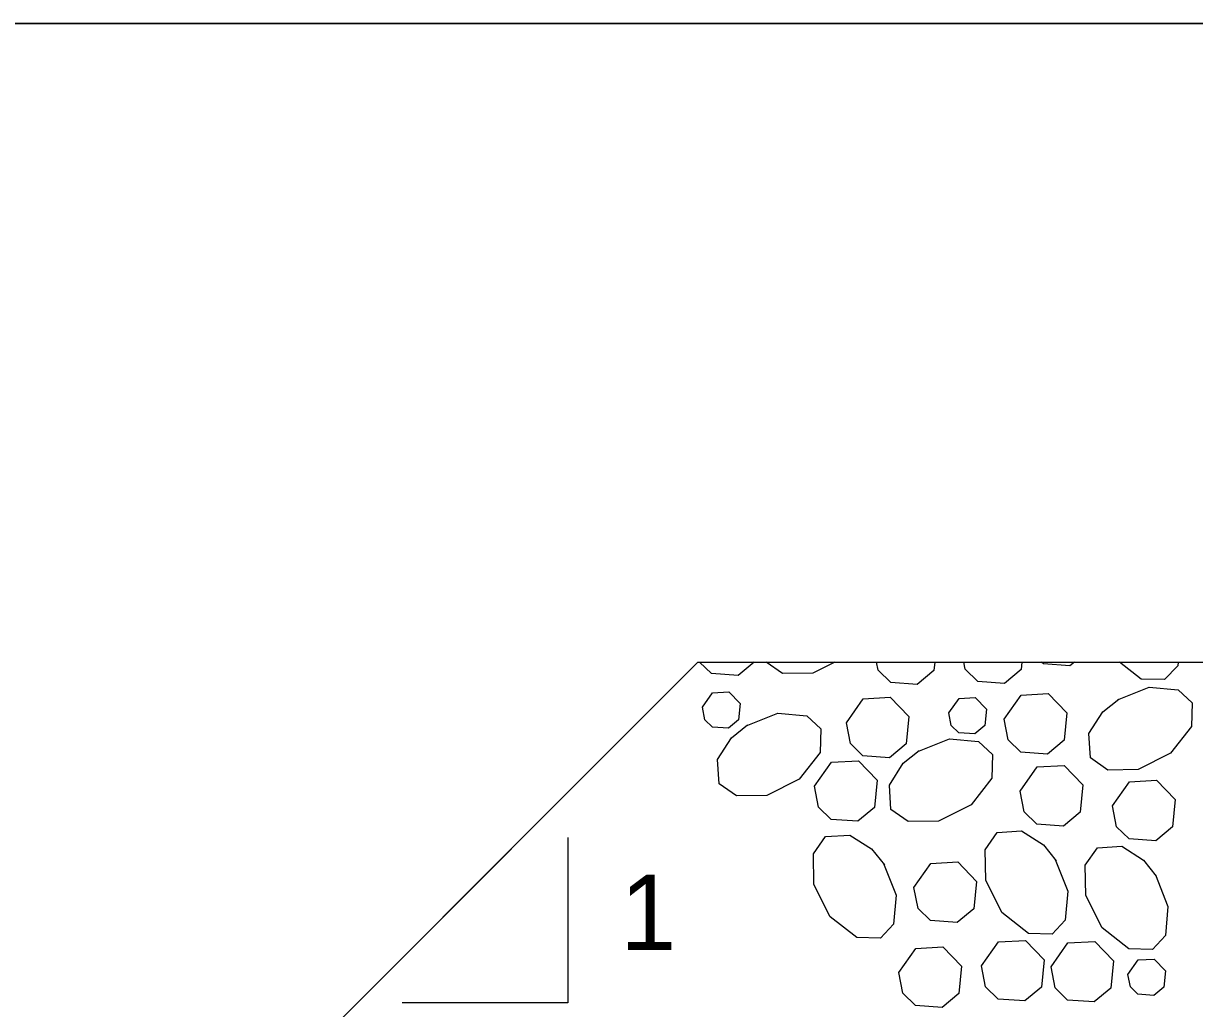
# Model space of a CAD drawing. Extents: x 636530 to 644067, y 294168 to 299122.
# Drawn here: x 643508.29 to 643554.89, y 296410.63 to 296449.82 of the extents above; entities that cross this region are included whole.
import ezdxf

# ---------------------------------------------------------------- set-up
doc = ezdxf.new("R2010")
doc.units = 0
doc.layers.add('1', color=7, linetype='Continuous')

msp = doc.modelspace()

# ---------------------------------------------------------------- linework, layer by layer
at = {"layer": '1'}
for p, q in [((643439.562, 296449.818), (643590.105, 296449.818)), ((643514.811, 296404.098), (643535.129, 296424.416)), ((643535.129, 296424.416), (643590.105, 296424.416)), ((643529.944, 296417.445), (643529.944, 296410.86)), ((643529.944, 296410.86), (643523.359, 296410.86))]:
    msp.add_line(p, q, dxfattribs=at)
msp.add_lwpolyline([(643584.933, 296432.575), (643590.105, 296435.108), (643590.105, 296449.818), (643439.562, 296449.818), (643439.562, 296447.913), (643438.611, 296447.913), (643438.611, 296404.098), (643514.811, 296404.098), (643535.129, 296424.416), (643590.105, 296424.416), (643590.105, 296431.589), (643595.065, 296433.945)], close=True, dxfattribs=at)
for points in [[(643537.363, 296424.416), (643536.722, 296423.883), (643535.662, 296423.959), (643535.191, 296424.416)], [(643540.575, 296424.416), (643539.701, 296423.979), (643538.487, 296423.957), (643537.842, 296424.416)], [(643544.552, 296424.416), (643544.519, 296424.079), (643543.856, 296423.528), (643542.796, 296423.605), (643542.297, 296424.088), (643542.234, 296424.416)], [(643548.017, 296424.416), (643547.987, 296424.119), (643547.324, 296423.567), (643546.264, 296423.644), (643545.766, 296424.128), (643545.71, 296424.416)], [(643550.108, 296424.416), (643549.931, 296424.269), (643548.872, 296424.346), (643548.8, 296424.416)], [(643554.231, 296424.416), (643554.218, 296424.272), (643553.696, 296423.723), (643552.759, 296423.74), (643551.895, 296424.416)], [(643551.826, 296422.914), (643553.084, 296423.412), (643554.239, 296423.313), (643554.788, 296422.791), (643554.771, 296421.853), (643553.937, 296420.788), (643552.649, 296420.144), (643551.435, 296420.123), (643550.752, 296420.608), (643550.687, 296421.575), (643551.242, 296422.44), (643551.877, 296422.946)], [(643535.307, 296422.618), (643535.711, 296423.192), (643536.355, 296423.228), (643536.802, 296422.764), (643536.738, 296422.114), (643536.34, 296421.783), (643535.704, 296421.829), (643535.405, 296422.119), (643535.308, 296422.618)], [(643541.032, 296422.004), (643541.705, 296422.96), (643542.778, 296423.022), (643543.524, 296422.248), (643543.416, 296421.164), (643542.753, 296420.612), (643541.693, 296420.689), (643541.195, 296421.173), (643541.033, 296422.004)], [(643545.111, 296422.397), (643545.515, 296422.971), (643546.159, 296423.008), (643546.607, 296422.543), (643546.542, 296421.893), (643546.144, 296421.562), (643545.508, 296421.608), (643545.209, 296421.898), (643545.112, 296422.397)], [(643547.315, 296422.149), (643547.987, 296423.106), (643549.06, 296423.167), (643549.806, 296422.393), (643549.698, 296421.309), (643549.035, 296420.758), (643547.976, 296420.834), (643547.477, 296421.318), (643547.315, 296422.149)], [(643537.049, 296421.881), (643538.307, 296422.38), (643539.462, 296422.28), (643540.011, 296421.758), (643539.994, 296420.821), (643539.16, 296419.755), (643537.873, 296419.111), (643536.659, 296419.09), (643535.976, 296419.576), (643535.911, 296420.542), (643536.465, 296421.407), (643537.1, 296421.914)], [(643543.882, 296420.865), (643545.139, 296421.363), (643546.295, 296421.263), (643546.844, 296420.741), (643546.826, 296419.804), (643545.993, 296418.739), (643544.705, 296418.095), (643543.491, 296418.073), (643542.808, 296418.559), (643542.743, 296419.526), (643543.298, 296420.39), (643543.933, 296420.897)], [(643539.767, 296419.474), (643540.44, 296420.43), (643541.513, 296420.492), (643542.259, 296419.718), (643542.151, 296418.634), (643541.488, 296418.082), (643540.428, 296418.159), (643539.93, 296418.643), (643539.768, 296419.474)], [(643547.947, 296419.286), (643548.619, 296420.243), (643549.693, 296420.304), (643550.439, 296419.53), (643550.331, 296418.446), (643549.668, 296417.895), (643548.608, 296417.971), (643548.11, 296418.455), (643547.948, 296419.286)], [(643551.623, 296418.701), (643552.295, 296419.657), (643553.368, 296419.718), (643554.114, 296418.945), (643554.006, 296417.861), (643553.343, 296417.309), (643552.284, 296417.386), (643551.785, 296417.869), (643551.623, 296418.7)], [(643542.513, 296416.399), (643543.012, 296415.142), (643542.912, 296413.986), (643542.39, 296413.437), (643541.453, 296413.455), (643540.388, 296414.288), (643539.744, 296415.576), (643539.722, 296416.79), (643540.208, 296417.473), (643541.175, 296417.537), (643542.039, 296416.983), (643542.546, 296416.348)], [(643549.346, 296416.562), (643549.845, 296415.304), (643549.745, 296414.149), (643549.223, 296413.6), (643548.285, 296413.617), (643547.22, 296414.451), (643546.576, 296415.739), (643546.555, 296416.952), (643547.04, 296417.636), (643548.007, 296417.7), (643548.872, 296417.146), (643549.378, 296416.511)], [(643553.332, 296415.952), (643553.83, 296414.694), (643553.731, 296413.539), (643553.209, 296412.99), (643552.271, 296413.007), (643551.206, 296413.841), (643550.562, 296415.129), (643550.541, 296416.342), (643551.026, 296417.026), (643551.993, 296417.09), (643552.858, 296416.536), (643553.364, 296415.901)], [(643543.721, 296415.448), (643544.393, 296416.404), (643545.467, 296416.465), (643546.213, 296415.692), (643546.105, 296414.608), (643545.442, 296414.056), (643544.382, 296414.133), (643543.884, 296414.616), (643543.722, 296415.448)], [(643546.412, 296412.33), (643547.084, 296413.287), (643548.157, 296413.348), (643548.903, 296412.574), (643548.795, 296411.49), (643548.132, 296410.939), (643547.073, 296411.015), (643546.574, 296411.499), (643546.412, 296412.33)], [(643549.177, 296412.289), (643549.849, 296413.246), (643550.923, 296413.307), (643551.669, 296412.533), (643551.561, 296411.449), (643550.898, 296410.898), (643549.838, 296410.975), (643549.34, 296411.458), (643549.178, 296412.289)], [(643543.12, 296412.074), (643543.793, 296413.03), (643544.866, 296413.092), (643545.612, 296412.318), (643545.504, 296411.234), (643544.841, 296410.682), (643543.781, 296410.759), (643543.283, 296411.243), (643543.121, 296412.074)], [(643552.236, 296411.994), (643552.639, 296412.568), (643553.284, 296412.605), (643553.731, 296412.14), (643553.666, 296411.49), (643553.269, 296411.159), (643552.633, 296411.205), (643552.333, 296411.495), (643552.236, 296411.994)]]:
    msp.add_lwpolyline(points, dxfattribs=at)

# ---------------------------------------------------------------- texts
msp.add_text('1', height=3, dxfattribs=at).set_placement((643532.037, 296412.96))

doc.saveas('drawing.dxf')
